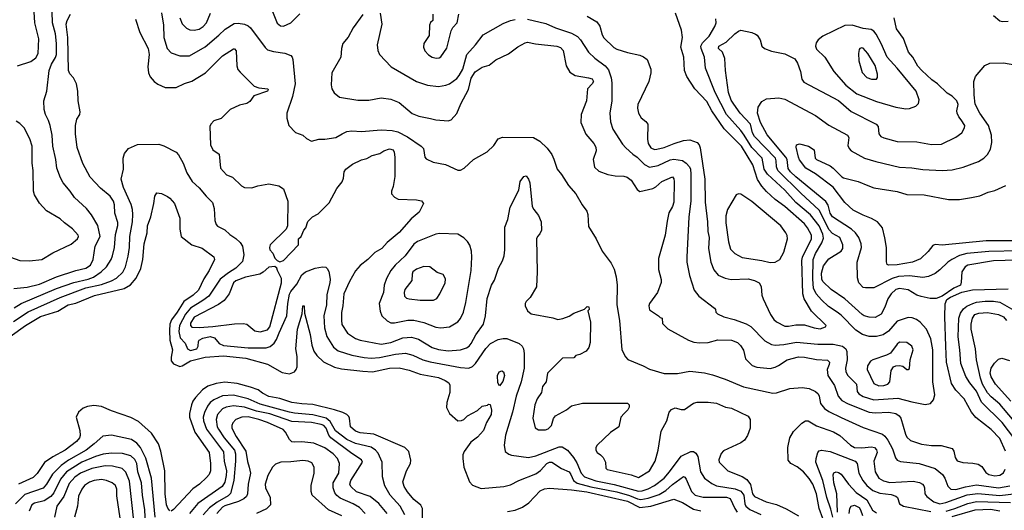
# Model space of a CAD drawing. Extents: x 997026 to 1115308, y 536381 to 619039.
# Tile 453 of 484: x 1078924 to 1086993, y 570521 to 574541. Entities that reach past the tile are written whole.
import ezdxf

# ---------------------------------------------------------------- set-up
doc = ezdxf.new("R2010")
doc.units = 0

msp = doc.modelspace()

# ---------------------------------------------------------------- linework, layer by layer
at = {"layer": '0CON20XD'}
for points in [[(1078905, 574163.8), (1079015, 574197.5), (1079055, 574228), (1079074.4, 574265), (1079081.1, 574385), (1079047.5, 574515), (1079041.9, 574605), (1078950, 574755), (1078895.6, 574875)], [(1078875, 572337.1), (1078985, 572348.1), (1079085.9, 572374.1), (1079225, 572434.2), (1079383, 572487), (1079466.1, 572503.9), (1079505, 572530.8), (1079527.2, 572575), (1079541.4, 572685), (1079584.1, 572765), (1079564, 572854), (1079512.9, 572942.9), (1079471.9, 572995), (1079372.6, 573082.6), (1079337, 573137), (1079279.4, 573205), (1079257.8, 573245), (1079229.1, 573325), (1079220, 573395), (1079194.6, 573505), (1079191.2, 573595), (1079173.3, 573675), (1079160.6, 573715), (1079135, 573763.3), (1079124.4, 573805), (1079121.9, 573875), (1079147.3, 573955), (1079166.2, 574125), (1079184.7, 574175), (1079218.3, 574231.7), (1079224.2, 574255), (1079226.7, 574345), (1079216.7, 574425), (1079194.1, 574515), (1079189.3, 574605)], [(1080085.7, 574595.7), (1080102.9, 574495), (1080104.3, 574395), (1080131.5, 574305), (1080165, 574270.5), (1080235, 574243.5), (1080315, 574243.6), (1080445, 574319.6), (1080554.6, 574415), (1080608, 574462), (1080681.1, 574508.9), (1080715, 574512.1), (1080765, 574502.9), (1080795, 574490.9), (1080815, 574474.4), (1080935, 574311.9), (1080955, 574293.6), (1081005, 574279.2), (1081097.4, 574267.4), (1081145, 574247.5), (1081157.5, 574235), (1081162.9, 574215), (1081180.5, 574015), (1081158.6, 573911.4), (1081112.9, 573775), (1081114.2, 573735), (1081130, 573675), (1081185, 573616.7), (1081245, 573593.3), (1081275, 573566.7), (1081315, 573546.2), (1081375, 573562), (1081425, 573562.5), (1081515, 573575.6), (1081566, 573605), (1081604.6, 573625.4), (1081645, 573630.5), (1081725, 573625.5), (1081885, 573638), (1081975, 573632.4), (1082021.5, 573621.5), (1082101.5, 573581.5), (1082214.3, 573505), (1082231.9, 573485), (1082244.2, 573415), (1082255, 573400), (1082313, 573373), (1082413.3, 573355), (1082515, 573308), (1082535, 573308.8), (1082565.7, 573324.3), (1082643.3, 573395), (1082755, 573458), (1082810.3, 573509.7), (1082846.1, 573563.9), (1082880.5, 573579.5), (1083135.9, 573575.9), (1083186.8, 573546.8), (1083246.9, 573486.9), (1083284.3, 573435), (1083300.7, 573399.3), (1083329.2, 573315), (1083363.6, 573273.6), (1083422.1, 573182.1), (1083481.4, 573115), (1083532.5, 573025), (1083571.2, 572971.2), (1083580, 572945), (1083584, 572845), (1083648, 572745), (1083698, 572645), (1083770, 572545), (1083795.5, 572495.5), (1083812.9, 572435), (1083819.5, 572365), (1083816.2, 572205), (1083839.1, 572075), (1083858.1, 571835), (1083889.1, 571779.1), (1083907.6, 571757.6), (1084034.4, 571704.4), (1084085, 571678.6), (1084205, 571642.2), (1084315, 571642.2), (1084415, 571660.5), (1084535, 571647.3), (1084601.2, 571631.2), (1084705, 571594.5), (1084855, 571532.3), (1085095, 571480), (1085125, 571483.3), (1085235, 571518.8), (1085335, 571526.7), (1085395, 571520), (1085446.9, 571495), (1085467.8, 571475), (1085476.7, 571455), (1085486.5, 571395), (1085518.5, 571355), (1085555, 571329.6), (1085655, 571280.3), (1085835, 571200.8), (1085995.6, 571145), (1086015, 571129.5), (1086039.3, 571095), (1086075.3, 571025), (1086101.3, 570951.3), (1086115, 570932.9), (1086142.1, 570922.1), (1086295, 570903.4), (1086425, 570864.6), (1086485.6, 570815.6), (1086504.7, 570785), (1086529.8, 570719.8), (1086555, 570694.8), (1086595, 570690.9), (1086675, 570713.3), (1086765, 570729.2), (1086945, 570705.2), (1087038.1, 570721.9)], [(1080237.5, 574555), (1080255, 574508), (1080291.7, 574471.7), (1080317.6, 574457.6), (1080354.3, 574454.3), (1080395, 574462.2), (1080428.6, 574485), (1080455, 574516), (1080488.1, 574595)], [(1080991.3, 574621.3), (1081035, 574511.2), (1081060.9, 574490.9), (1081085, 574487.5), (1081146.7, 574515), (1081220.9, 574589.1)], [(1081879.2, 574595), (1081891.9, 574505), (1081853.1, 574335), (1081858.8, 574288.8), (1081872, 574255), (1081968, 574155), (1082174.7, 574034.7), (1082265, 574003.5), (1082355, 573994.5), (1082415, 574003.5), (1082445, 574016.5), (1082505, 574059.5), (1082526.7, 574083.3), (1082554.3, 574135), (1082587.9, 574255), (1082660.5, 574335), (1082722.1, 574417.9), (1082885, 574509.4), (1082945.4, 574534.6), (1082985, 574543.6)], [(1083575, 574568.6), (1083653.4, 574523.4), (1083677.6, 574487.6), (1083698, 574418), (1083712.2, 574392.2), (1083792.2, 574312.2), (1083818, 574298), (1083905, 574271.9), (1084005, 574250.8), (1084037, 574237), (1084066.7, 574215), (1084096.2, 574135), (1084096.2, 574105), (1084078.8, 574035), (1083990.8, 573845), (1083987.5, 573815), (1083994.2, 573775), (1084017, 573737), (1084055, 573706), (1084070.8, 573685), (1084068.3, 573561.7), (1084075.5, 573525), (1084095, 573490), (1084125, 573477.8), (1084145, 573480.5), (1084205, 573494.5), (1084287.7, 573527.7), (1084365, 573551.5), (1084415, 573555.6), (1084474.6, 573534.6), (1084491.1, 573515), (1084500.9, 573490.9), (1084539.7, 573235), (1084540.7, 573045), (1084560, 572885), (1084563.5, 572805), (1084573.1, 572755), (1084570, 572665), (1084586.9, 572555), (1084612.3, 572492.3), (1084648.6, 572448.6), (1084705, 572423.5), (1084755, 572412.5), (1084895, 572417.8), (1084944.4, 572404.4), (1084983.3, 572385), (1085000, 572355), (1085006.2, 572285), (1085016.2, 572255), (1085077.5, 572125), (1085104.3, 572085), (1085125, 572065.8), (1085195, 572028.5), (1085225, 572028.5), (1085285, 572041.1), (1085355, 572041.4), (1085435, 572015.8), (1085485, 572007.5), (1085527.5, 572025), (1085532.5, 572035), (1085412.3, 572152.3), (1085352.8, 572252.8), (1085340.6, 572295), (1085333, 572567), (1085340, 572595), (1085411.8, 572745), (1085412.3, 572775), (1085380.4, 572835), (1085355, 572866.9), (1085195, 573010.8), (1085115, 573067.9), (1085044.3, 573134.3), (1085006.2, 573176.2), (1084970.2, 573230.2), (1084931.4, 573351.4), (1084839.2, 573505), (1084697.5, 573647.5), (1084597.2, 573795), (1084555, 573870.5), (1084456.9, 573975), (1084390.6, 574075), (1084373.1, 574125), (1084367.5, 574235), (1084342.5, 574315), (1084355.6, 574395), (1084346.5, 574455), (1084298.2, 574595)], [(1078879.3, 572180.7), (1078935, 572214.1), (1079225, 572338.9), (1079368.8, 572388.8), (1079485, 572415.7), (1079528.5, 572431.5), (1079592.7, 572475), (1079634, 572516), (1079673.3, 572575), (1079685.4, 572605), (1079702.1, 572675), (1079708.1, 572781.9), (1079729.5, 572855), (1079727.8, 572877.8), (1079702.5, 572955), (1079700.8, 573025), (1079691.5, 573055), (1079664.4, 573095), (1079585, 573160), (1079501.1, 573251.1), (1079441.4, 573361.4), (1079394.5, 573494.5), (1079380, 573605), (1079380.5, 573675), (1079393.1, 573725), (1079416, 573765), (1079419.2, 573785), (1079402.5, 573875), (1079400, 573955), (1079388.8, 574015), (1079365.7, 574065.7), (1079335, 574096.7), (1079322.9, 574125), (1079317.5, 574395), (1079303.5, 574505), (1079311.8, 574535), (1079339.2, 574585)], [(1079871.9, 574545), (1079908.6, 574435), (1079975.7, 574305), (1079985.8, 574254.2), (1079972.9, 574155), (1079978.6, 574105), (1079992.8, 574072.8), (1080025, 574033.8), (1080055, 574012), (1080116.2, 573983.8), (1080205, 573984), (1080275, 574017.5), (1080335, 574035.7), (1080445.6, 574104.4), (1080585, 574244), (1080675, 574303.3), (1080685, 574302.5), (1080696.7, 574285), (1080702.3, 574162.3), (1080712.5, 574132.5), (1080730.5, 574110.5), (1080845.9, 573995.9), (1080885, 573981.2), (1080956.7, 573975), (1080960, 573965), (1080955, 573953.8), (1080843.9, 573916.1), (1080809.7, 573870.3), (1080785, 573854), (1080725, 573840), (1080647.5, 573805), (1080575, 573732.5), (1080515, 573712.5), (1080490, 573685), (1080483.3, 573665), (1080488.8, 573515), (1080506.7, 573475), (1080558.3, 573438.3), (1080568.8, 573325), (1080619.5, 573269.5), (1080669.2, 573249.2), (1080740.5, 573180.5), (1080765, 573166.7), (1080825, 573163.8), (1080875, 573180), (1080965, 573195.7), (1081048.8, 573178.8), (1081086.7, 573155), (1081120, 573055), (1081119.3, 572850.7), (1081107.5, 572825), (1080977.5, 572695), (1080970, 572675), (1080972.5, 572655), (1080998.8, 572628.8), (1081015, 572587.5), (1081035, 572567.5), (1081055, 572557.5), (1081085, 572567.5), (1081210, 572695), (1081210, 572745), (1081230, 572765), (1081252.5, 572815), (1081270, 572835), (1081285, 572887.5), (1081323.9, 572926.1), (1081369.7, 572950.3), (1081459.1, 573040.9), (1081523, 573157), (1081567.7, 573212.3), (1081577.7, 573242.3), (1081583.8, 573295), (1081596.7, 573315), (1081652.3, 573357.7), (1081725, 573393.3), (1081767.7, 573402.3), (1081813.2, 573426.8), (1081875.8, 573444.2), (1081907.5, 573465), (1081955, 573484), (1081983.3, 573475), (1081993.8, 573455), (1081997.5, 573415), (1081997.3, 573257.3), (1081984.2, 573175), (1081970, 573135), (1081970.8, 573115), (1081995, 573086), (1082025, 573070.8), (1082175.8, 573065.8), (1082215.9, 573055.9), (1082233.3, 573035), (1082198, 572965), (1082132.1, 572907.9), (1082035, 572797.5), (1081936, 572715), (1081892.8, 572667.2), (1081835, 572634), (1081776, 572575), (1081713.9, 572526.1), (1081675, 572482), (1081625.7, 572395), (1081579.4, 572295), (1081572.9, 572195), (1081562.3, 572142.3), (1081561.7, 572078.3), (1081564.5, 572044.5), (1081611.1, 571971.1), (1081675, 571928.6), (1081715, 571914.5), (1081885, 571881.8), (1081965, 571895.4), (1082065, 571935.3), (1082135, 571938.9), (1082192.3, 571922.3), (1082305, 571855.5), (1082355, 571837.7), (1082435, 571828.9), (1082535, 571836.4), (1082585, 571851.1), (1082606.9, 571865), (1082625, 571887.1), (1082662.4, 571957.6), (1082725.5, 572045), (1082742.1, 572115), (1082753.6, 572256.4), (1082791.4, 572365), (1082815, 572406.7), (1082848.1, 572505), (1082880, 572565), (1082893, 572607), (1082900, 572655), (1082900.5, 572839.5), (1082923.3, 572905), (1082944, 573005), (1083013.8, 573145), (1083024.1, 573215.9), (1083055, 573256.7), (1083075, 573262.5), (1083094, 573235), (1083104.3, 573205), (1083125, 573010), (1083136.7, 572985), (1083175, 572937.5), (1083196.7, 572885), (1083200, 572815), (1083187.5, 572785), (1083167.5, 572765), (1083160, 572745), (1083163.8, 572475), (1083159.3, 572350.7), (1083106.7, 572265), (1083075, 572232.5), (1083066.7, 572215), (1083066.2, 572195), (1083086.7, 572155), (1083115, 572130), (1083293.3, 572096.7), (1083335, 572083.8), (1083375, 572091.2), (1083427.7, 572112.3), (1083464.1, 572135.9), (1083551.7, 572168.3), (1083575, 572190), (1083588.3, 572188.3), (1083590, 572165), (1083580, 572155), (1083602.3, 572062.3), (1083600, 571895), (1083588, 571855), (1083565, 571823.8), (1083515, 571796.7), (1083481.7, 571788.3), (1083465, 571770), (1083371.7, 571768.3), (1083250, 571645), (1083237.5, 571575), (1083207.5, 571535), (1083200, 571485), (1083164, 571435), (1083146, 571385), (1083130, 571275), (1083147.7, 571197.7), (1083175, 571181.2), (1083231.7, 571181.7), (1083255, 571188.8), (1083281.2, 571215), (1083297.5, 571272.5), (1083314.4, 571295.6), (1083405, 571344), (1083445, 571378), (1083535, 571400), (1083905, 571397.5), (1083917.5, 571385), (1083917.5, 571365), (1083906.7, 571345), (1083876.7, 571315), (1083850, 571285), (1083834.1, 571205.9), (1083765, 571158.8), (1083656.7, 571055), (1083646.7, 571035), (1083646.2, 571015), (1083656.7, 570995), (1083685, 570976.2), (1083704.2, 570954.2), (1083723.3, 570915), (1083727.5, 570865), (1083737.5, 570855), (1083935, 570811.4), (1083995, 570790.8), (1084085, 570844), (1084130.8, 570925), (1084156.2, 571015), (1084181.2, 571168.8), (1084228, 571255), (1084246.7, 571325), (1084265, 571346.7), (1084295, 571360), (1084345, 571346.2), (1084372.3, 571347.7), (1084445, 571400), (1084475, 571406.2), (1084565, 571406.2), (1084635, 571397.5), (1084707.3, 571367.3), (1084756.6, 571356.6), (1084895, 571291.2), (1084911.2, 571265), (1084910, 571195), (1084888, 571135), (1084864.2, 571095.8), (1084835, 571073.8), (1084692.5, 571007.5), (1084672.5, 570987.5), (1084653.8, 570935), (1084656.7, 570915), (1084726.7, 570845), (1084845, 570798.1), (1084882.5, 570772.5), (1084911.9, 570731.9), (1084929.1, 570655), (1084945, 570633.5), (1085041.7, 570591.7), (1085125, 570569.1), (1085205, 570533.8), (1085305.3, 570475.3)], [(1081735.4, 574584.6), (1081656.8, 574473.2), (1081615, 574396.7), (1081572, 574345), (1081560, 574305), (1081556, 574235), (1081481.2, 574105), (1081476.4, 574006.4), (1081481.2, 573975), (1081500.5, 573940.5), (1081546.1, 573906.1), (1081695, 573881.4), (1081785, 573882.5), (1081885, 573900), (1081965, 573890.8), (1082035, 573861.2), (1082140.9, 573770.9), (1082195, 573750), (1082290.6, 573730.6), (1082335, 573720), (1082435, 573711.4), (1082459.1, 573720.9), (1082506.8, 573773.2), (1082538.7, 573851.3), (1082600.7, 573969.3), (1082625, 574061.2), (1082655.5, 574114.5), (1082715, 574152.5), (1082771.2, 574168.8), (1082825, 574212), (1082930.3, 574259.7), (1083005, 574318), (1083065, 574352), (1083085, 574355.8), (1083151.8, 574341.8), (1083325, 574323.1), (1083355, 574314), (1083378.8, 574288.8), (1083403.2, 574163.2), (1083431.3, 574111.3), (1083475, 574084), (1083585, 574065.7), (1083616.4, 574056.4), (1083625.7, 574035), (1083615.8, 574015), (1083578, 573975), (1083570, 573875), (1083524.2, 573765), (1083522.7, 573697.3), (1083562.6, 573602.6), (1083628.6, 573525), (1083645.6, 573495), (1083647.1, 573465), (1083624.2, 573395), (1083635, 573333.3), (1083669.7, 573299.7), (1083745, 573271.9), (1083805, 573261.1), (1083875, 573258.9), (1083901.1, 573251.1), (1083935.6, 573225), (1083985, 573150), (1084005, 573133.3), (1084113, 573157), (1084138.1, 573171.9), (1084185, 573215.6), (1084275, 573253.3), (1084285, 573237.5), (1084288.1, 573215), (1084284.2, 573045), (1084275, 573010), (1084242.7, 572957.3), (1084229.5, 572889.5), (1084213.3, 572775), (1084160, 572585), (1084160, 572495), (1084182.1, 572412.1), (1084182.1, 572387.9), (1084152, 572305), (1084086.2, 572215), (1084080, 572195), (1084083.9, 572163.9), (1084160, 572115), (1084171.7, 572101.7), (1084190, 572095), (1084191.7, 572051.7), (1084235, 572006.7), (1084405, 571915.8), (1084448.8, 571898.8), (1084495, 571893.1), (1084565, 571895.7), (1084645, 571917.8), (1084757.5, 571915), (1084806.7, 571895), (1084830.3, 571870.3), (1084855, 571833.3), (1084871.7, 571761.7), (1084926.6, 571706.6), (1084965, 571694.4), (1085075, 571682.2), (1085115, 571693.1), (1085142.1, 571707.9), (1085214, 571755), (1085305, 571778.2), (1085355, 571776.2), (1085455, 571756.5), (1085545, 571750), (1085559.2, 571735), (1085557.5, 571715), (1085541.4, 571675), (1085546.5, 571625), (1085602.5, 571542.5), (1085631.6, 571455), (1085660.3, 571420.3), (1085712.2, 571392.2), (1085885, 571326), (1085935, 571319.4), (1086045.3, 571325.3), (1086105, 571313.1), (1086130.8, 571295), (1086145.7, 571275), (1086181.9, 571145), (1086195, 571120), (1086225, 571092.9), (1086315, 571062.2), (1086395, 571052.5), (1086475, 571052.9), (1086565, 571027.5), (1086580.6, 571005), (1086589.2, 570955), (1086605.6, 570925.6), (1086652.2, 570912.2), (1086735, 570908.4), (1086779.3, 570899.3), (1086809, 570879), (1086841, 570831), (1086865, 570813.3), (1086915, 570804), (1086955, 570809.2), (1086985, 570828.1), (1087000.9, 570859.1)], [(1082310, 574585), (1082310, 574535), (1082291.7, 574518.3), (1082283, 574497), (1082279.3, 574410.7), (1082236.2, 574345), (1082232.5, 574315), (1082245, 574286.7), (1082275, 574253.8), (1082305, 574234.2), (1082335.9, 574225.9), (1082362.3, 574227.7), (1082374.2, 574235.8), (1082425, 574307.5), (1082461.2, 574448.8), (1082473.9, 574476.1), (1082510, 574515), (1082522.5, 574585)], [(1083085, 574543.8), (1083235, 574510.5), (1083316, 574475), (1083445, 574430.7), (1083495, 574402.9), (1083520.4, 574375), (1083585.3, 574275.3), (1083638.5, 574225), (1083723, 574163), (1083748.7, 574128.7), (1083771.5, 574065), (1083776.2, 574023.8), (1083775.4, 573875), (1083760, 573775), (1083764.6, 573704.6), (1083785.7, 573645), (1083865, 573522), (1083890.2, 573490.2), (1083949.5, 573439.5), (1083985, 573413.3), (1084045, 573354.5), (1084085, 573331.5), (1084155, 573345.3), (1084255, 573391.2), (1084285, 573398.8), (1084356.1, 573386.1), (1084385.9, 573365.9), (1084412.8, 573335), (1084421.4, 573315), (1084425.3, 573275), (1084422.9, 573052.9), (1084408, 572925), (1084390.5, 572595), (1084391.5, 572555), (1084411.9, 572445), (1084451.9, 572325), (1084489.2, 572275), (1084618.3, 572178.3), (1084627, 572167), (1084630, 572145), (1084641.7, 572131.7), (1084695, 572106.9), (1084780, 572085), (1084878.5, 572048.5), (1084915, 572027.1), (1085029.9, 571909.9), (1085085, 571880), (1085115, 571874.6), (1085185, 571880), (1085290.8, 571899.1), (1085465, 571881), (1085591.1, 571881.1), (1085666.9, 571866.9), (1085694.4, 571845), (1085701.8, 571821.8), (1085704.2, 571755), (1085690.9, 571685), (1085693.1, 571655), (1085711.5, 571625), (1085781.4, 571555), (1085788.1, 571495), (1085801.9, 571475), (1085835, 571454.7), (1085925, 571426.3), (1086119, 571439)], [(1086119, 571439), (1086235, 571408.7), (1086345, 571388.6), (1086387.5, 571395), (1086412, 571425), (1086424.2, 571465.8), (1086406.9, 571575), (1086408.4, 571835), (1086390, 571925), (1086354.5, 572005), (1086302.2, 572062.2), (1086273.8, 572083.8), (1086238.6, 572098.6), (1086205, 572101.8), (1086115, 572071.1), (1086045, 571987.5), (1086000.1, 571959.9), (1085945, 571944), (1085885, 571943.8), (1085831.3, 571961.3), (1085775.9, 571995.9), (1085655, 572118.8), (1085621.8, 572145), (1085551.3, 572191.3), (1085495, 572245.4), (1085451.1, 572295), (1085430.5, 572340.5), (1085422.8, 572415), (1085427.7, 572575), (1085444.6, 572625.4), (1085498.3, 572711.7), (1085510.2, 572749.8), (1085505, 572782.7), (1085475, 572851.8), (1085405, 572941.9), (1085283.8, 573043.8), (1085195, 573144.7), (1085051.4, 573275), (1085026.2, 573315), (1085009.7, 573405), (1084924.4, 573494.4), (1084861.1, 573595), (1084835, 573632.9), (1084714.9, 573764.9), (1084622.2, 573945), (1084543.7, 574143.6), (1084535.4, 574235), (1084508.7, 574305), (1084506.7, 574325), (1084520.1, 574349.9), (1084574.3, 574405.7), (1084619.5, 574485), (1084631.9, 574515), (1084629.1, 574549.1)], [(1087095, 572571), (1086905, 572565.8), (1086695, 572529.6), (1086671.5, 572515), (1086644.5, 572475), (1086640.7, 572389.3), (1086633, 572367), (1086577.9, 572342.1), (1086485, 572276.7), (1086435, 572257.5), (1086385, 572255.6), (1086311.7, 572271.7), (1086275, 572284.5), (1086205, 572326.5), (1086135, 572339.6), (1086105, 572329.6), (1086065, 572294.4), (1086037.5, 572255), (1086014.4, 572185), (1085982.6, 572127.4), (1085935, 572100.9), (1085885, 572102.9), (1085845, 572113.8), (1085828.1, 572125), (1085685, 572254.5), (1085575, 572329.5), (1085505, 572394.4), (1085496.7, 572415), (1085495.6, 572465), (1085510, 572525), (1085555, 572580.6), (1085655.6, 572645), (1085669.5, 572665), (1085670.9, 572695), (1085645.6, 572755), (1085585, 572788.9), (1085557.8, 572817.8), (1085475, 572980.3), (1085325, 573119.5), (1085137.4, 573305), (1085125.3, 573334.7), (1085124.2, 573385), (1085117.6, 573405), (1084944.7, 573585), (1084929.5, 573615), (1084911.8, 573685), (1084827.7, 573775), (1084775, 573848.1), (1084755, 573880.8), (1084733.3, 573945), (1084707.1, 574125), (1084703, 574223), (1084683.8, 574275), (1084651.4, 574305), (1084652.5, 574325), (1084714.5, 574355.5), (1084785, 574426), (1084815, 574448), (1084835, 574454), (1084922.5, 574435), (1084955, 574422), (1084966.2, 574415), (1084991.2, 574375), (1085006.7, 574325), (1085027.5, 574305), (1085085, 574282.5), (1085195, 574260.8), (1085275, 574219.2), (1085298.6, 574185), (1085321.9, 574115), (1085333.6, 574053.6), (1085349.8, 574029.8), (1085635, 573879.5), (1085738.1, 573788.1), (1085944, 573685), (1085958, 573665), (1085964, 573605), (1085981.2, 573585), (1086005, 573572.9), (1086115, 573542.5), (1086275, 573539.5), (1086395, 573519.4), (1086479.1, 573520.9), (1086595, 573577.5), (1086645.6, 573614.4), (1086668, 573655), (1086670, 573675), (1086638.9, 573718.9), (1086619.4, 573745), (1086606.9, 573775), (1086604.2, 573795), (1086616, 573845), (1086603.8, 573875), (1086565, 573914), (1086525, 573938), (1086444.5, 574014.5), (1086397.6, 574047.6), (1086317.5, 574125), (1086285, 574161.2), (1086244.5, 574234.5), (1086207.5, 574275), (1086165.6, 574385.6), (1086108.9, 574465), (1086090.5, 574555)], [(1086903.8, 574575), (1086955, 574531.2), (1086975, 574526.2), (1087025, 574530)], [(1086185, 573811.2), (1086215, 573812.7), (1086267, 573833), (1086290, 573855), (1086294.4, 573885), (1086270.4, 573955), (1086115, 574143.6), (1086032.7, 574232.7), (1085984.8, 574344.8), (1085942.2, 574422.2), (1085925, 574446.9), (1085901.1, 574461.1), (1085835, 574469.8), (1085745, 574496.4), (1085685, 574493.3), (1085505.4, 574404.6), (1085467.5, 574375), (1085450.2, 574349.8), (1085444.4, 574325), (1085455, 574300), (1085522.9, 574235), (1085595.6, 574115), (1085695, 574005.5), (1085784.2, 573934.2), (1085945, 573870), (1086105, 573823.5), (1086185, 573811.2)], [(1085945, 574053.8), (1085953, 574067), (1085954, 574095), (1085934.4, 574165), (1085874.5, 574264.5), (1085835, 574306.2), (1085825, 574310), (1085810, 574305), (1085803, 574297), (1085798.8, 574265), (1085800.6, 574205), (1085828, 574108), (1085865, 574068), (1085905, 574054.2), (1085945, 574053.8)], [(1087115, 572646.6), (1086867.3, 572642.7), (1086685, 572625.6), (1086625, 572609.8), (1086563.2, 572576.8), (1086531.1, 572555), (1086465, 572490), (1086425, 572460), (1086373, 572437), (1086325, 572427.8), (1086215, 572442), (1086125, 572436.2), (1086075, 572419), (1085925, 572344.6), (1085855, 572342.5), (1085835, 572347.8), (1085801.5, 572385), (1085789.1, 572425), (1085787.5, 572555), (1085823.9, 572675), (1085820.4, 572705), (1085801.5, 572755), (1085773.6, 572793.6), (1085740, 572825), (1085585, 572926.4), (1085565, 572954.4), (1085549.9, 573019.9), (1085531.4, 573051.4), (1085285, 573254.3), (1085241.9, 573295), (1085222.7, 573322.7), (1085212.4, 573395), (1085203.1, 573415), (1085048.6, 573598.6), (1084995, 573698.1), (1084970.7, 573775), (1084974.6, 573825), (1085005, 573869.2), (1085045, 573891.9), (1085145, 573900.5), (1085195, 573890.5), (1085446, 573755), (1085555, 573676.5), (1085708.8, 573595), (1085718.8, 573575), (1085711.3, 573511.3), (1085721.4, 573485), (1085739.2, 573465), (1085846.7, 573406.7), (1085940.2, 573380.2), (1086135, 573333.3), (1086235, 573327.9), (1086325, 573312.9), (1086485, 573305.4), (1086565, 573311.5), (1086656.2, 573333.8), (1086782, 573378), (1086824.5, 573405.5), (1086855, 573436.2), (1086879.3, 573480.7), (1086889.5, 573535), (1086887.1, 573595), (1086863.8, 573675), (1086791.8, 573775), (1086755, 573848), (1086744.7, 573925), (1086741.8, 574035), (1086757.8, 574075), (1086832.5, 574165), (1086875, 574184.3)], [(1086875, 574184.3), (1086986.8, 574186.8), (1087095, 574168.6)], [(1079005, 572563.8), (1079105, 572575.7), (1079195, 572630.9), (1079345, 572702.5), (1079397.5, 572745), (1079405.8, 572764.2), (1079402.5, 572775), (1079356.4, 572826.4), (1079290, 572875), (1079255, 572908.6), (1079144.5, 572974.5), (1079085, 573036.2), (1079044.4, 573104.4), (1079037.5, 573135), (1079035.6, 573305), (1079027.1, 573365), (1079026.7, 573505), (1079006.7, 573565), (1078961.2, 573655), (1078925, 573691.2), (1078895, 573708.8)], [(1078872.2, 572067.8), (1078992.2, 572147.8), (1079256.3, 572263.7), (1079466.6, 572343.4), (1079595, 572370.7), (1079675, 572400), (1079715.9, 572424.1), (1079768.3, 572471.7), (1079791.4, 572515), (1079813.5, 572603.5), (1079824.2, 572675), (1079826.6, 572763.4), (1079849.5, 572885), (1079852.2, 572945), (1079849.3, 572985), (1079837.4, 573027.4), (1079774.7, 573164.7), (1079755.4, 573235), (1079775.6, 573315.6), (1079773, 573407), (1079782, 573445), (1079815, 573486.2), (1079890.5, 573519.5), (1080065, 573520), (1080105, 573508), (1080206.7, 573455), (1080224.4, 573434.4), (1080262.9, 573365), (1080292.9, 573285), (1080336.2, 573216.2), (1080395, 573164.4), (1080451.1, 573095), (1080505, 573044), (1080518.9, 572995), (1080523.1, 572895), (1080533.4, 572863.4), (1080545, 572850), (1080605, 572818), (1080645, 572780), (1080695, 572747.8), (1080730.9, 572715), (1080750.4, 572685), (1080761.1, 572615), (1080749.4, 572560.6), (1080695.4, 572505), (1080635, 572467.5)], [(1087108.6, 572728.6), (1086845, 572729.8), (1086485, 572694.4), (1086425, 572698.8), (1086408.3, 572691.7), (1086369.8, 572640.2), (1086305, 572582.5), (1086240, 572555), (1086115, 572531.8), (1086045, 572530), (1086033.8, 572535), (1086027.7, 572557.7), (1086027.1, 572675), (1086013.1, 572753.1), (1085995.5, 572835.5), (1085955, 572884), (1085905, 572912.5), (1085835, 572938.6), (1085755, 572980), (1085685, 573042.9), (1085589.3, 573169.3), (1085445, 573277.1), (1085366, 573325), (1085315, 573393.8), (1085306, 573415), (1085286.7, 573495), (1085290, 573515), (1085315, 573522.5), (1085387.5, 573505), (1085433.6, 573473.6), (1085443.3, 573405), (1085452.5, 573395), (1085565, 573342.9), (1085590, 573325), (1085661.9, 573251.9), (1085675, 573244), (1085795.5, 573215.5), (1085875, 573182), (1085925, 573162.5), (1086114.4, 573134.4), (1086195, 573108.6), (1086335.6, 573105.6), (1086535, 573066.9), (1086625, 573066.9), (1086725, 573084.3), (1086791.2, 573098.8), (1086861.7, 573128.3), (1086915, 573140), (1087005, 573182)], [(1078845, 571944.6), (1078972.2, 572035), (1079095, 572108.2), (1079237.4, 572152.6), (1079320, 572205), (1079385, 572219.4), (1079538, 572282), (1079781.2, 572338.8), (1079830.8, 572369.2), (1079877.7, 572422.3), (1079916.9, 572503.1), (1079932.7, 572575), (1079944.6, 572705), (1079968, 572795), (1079972.3, 572852.3), (1079997.5, 572925), (1080024.3, 573035), (1080032, 573095), (1080048.3, 573121.7), (1080085, 573116.7), (1080135, 573092), (1080155, 573078.8), (1080193.8, 573035), (1080236.2, 572915), (1080236.7, 572825), (1080246.7, 572765), (1080335, 572696.2), (1080419.7, 572669.7), (1080515, 572596.7), (1080521.2, 572575), (1080476.9, 572485), (1080432.9, 572417.1), (1080389.1, 572325), (1080346.4, 572285), (1080268.5, 572231.5), (1080215, 572145.6), (1080167.2, 572082.8), (1080155.2, 572044.8), (1080152.4, 571995), (1080154.7, 571915), (1080176.8, 571835), (1080164.4, 571775), (1080165.6, 571745), (1080185, 571720.6), (1080235, 571700.4), (1080255, 571704.5), (1080324, 571745), (1080444.1, 571775.9), (1080595, 571786.6), (1080777.3, 571767.3), (1080955, 571718.1), (1081075, 571648.8), (1081135, 571640), (1081175, 571656.2), (1081190, 571675), (1081197.7, 571697.7), (1081197.7, 571782.3), (1081187.1, 571845), (1081201.5, 572005), (1081238.3, 572131.7), (1081243.8, 572195), (1081255, 572197.5), (1081258.8, 572135), (1081305, 571962.5), (1081318.6, 571875), (1081334.6, 571824.6), (1081358.3, 571788.3), (1081415, 571736.9), (1081502.6, 571692.6), (1081560.2, 571680.2), (1081735, 571660.8), (1081815, 571655.4), (1081955, 571684.6), (1082035, 571687.1), (1082115, 571670), (1082205, 571637.3), (1082355, 571608.2), (1082410, 571585), (1082440, 571565), (1082448.9, 571545), (1082448.9, 571485), (1082424, 571405), (1082422.7, 571362.7), (1082446.7, 571315), (1082515, 571253.3), (1082545, 571256.2), (1082565, 571266.2), (1082594.4, 571295.6), (1082675, 571338), (1082715, 571373.8), (1082757.5, 571382.5), (1082765, 571390), (1082778.3, 571388.3), (1082790.7, 571340.7), (1082788, 571305), (1082750, 571240), (1082725.6, 571175), (1082675, 571121.2), (1082620.9, 571079.1), (1082566.4, 571003.6), (1082556.7, 570975), (1082556.4, 570946.4), (1082564, 570875), (1082610, 570755), (1082635.9, 570725.9), (1082705, 570699.4), (1082892.8, 570717.2), (1082945, 570728.6), (1083013.8, 570765), (1083155, 570819.6), (1083192.5, 570847.5), (1083245, 570903.9), (1083265, 570915.3), (1083285, 570916.6), (1083365, 570862.9), (1083426.9, 570835), (1083441.2, 570815), (1083461.2, 570765), (1083493.1, 570743.1), (1083605, 570712.9), (1083817.4, 570672.6), (1083922.6, 570642.6), (1083986, 570616), (1084015, 570610), (1084075, 570619.5), (1084165, 570651.5), (1084217.8, 570682.2), (1084275, 570732.7), (1084365, 570797.5), (1084375, 570793.8), (1084385, 570776.2), (1084428.2, 570675), (1084459.2, 570645), (1084525, 570629.7), (1084715, 570627.8), (1084745, 570618.5), (1084784.9, 570534.9), (1084805, 570505.9)], [(1085075, 572551.1), (1085115, 572552.9), (1085154.4, 572575), (1085186.4, 572635), (1085215.5, 572745), (1085213.6, 572773.6), (1085203.7, 572793.7), (1085160.9, 572850.9), (1084925, 573052.2), (1084835, 573112), (1084815, 573113.8), (1084795, 573106.7), (1084724.7, 572985.3), (1084709.6, 572935), (1084710.3, 572875), (1084731.7, 572721.7), (1084749.8, 572659.8), (1084783.9, 572623.9), (1084845, 572592.1), (1085005, 572567.7), (1085075, 572551.1)], [(1082375, 572017.3), (1082445, 572023.5), (1082515, 572065.7), (1082535, 572092), (1082560.9, 572145), (1082580.8, 572225), (1082623.8, 572485), (1082629.5, 572595), (1082625.6, 572645), (1082613.7, 572693.7), (1082595, 572724.2), (1082565, 572754.3), (1082515, 572784.4), (1082365, 572787.8), (1082335, 572783.5), (1082185, 572722.5), (1082155, 572701.5), (1082083.8, 572606.2), (1081999.7, 572530.3), (1081964.5, 572485), (1081929.2, 572420.8), (1081911.5, 572365), (1081906.5, 572305), (1081871.1, 572215), (1081877.8, 572152.2), (1081890.6, 572115), (1081935, 572074.5), (1081965, 572057.9), (1081995, 572057.1), (1082105, 572077.8), (1082155, 572079.1), (1082235, 572060.7), (1082335, 572021.2), (1082375, 572017.3)], [(1078765, 572624.2), (1078925, 572568.8), (1079005, 572563.8)], [(1080635, 572467.5), (1080566.5, 572413.5), (1080473.5, 572275), (1080425, 572238.7), (1080322.5, 572177.5), (1080282.3, 572127.7), (1080234, 572035), (1080227.4, 571985), (1080240, 571935), (1080280.6, 571890.6), (1080300.4, 571845), (1080325, 571830.8), (1080374.3, 571845), (1080387.1, 571865), (1080388.6, 571905), (1080395.7, 571915), (1080425, 571930.4), (1080485, 571944.3), (1080519.6, 571935), (1080559, 571889), (1080595, 571872.5), (1080795, 571851.4), (1080945, 571853.4), (1080976.5, 571863.5), (1081009.1, 571890.9), (1081029, 571921), (1081050.3, 571975), (1081112.7, 572115), (1081120.2, 572215), (1081135, 572292.2), (1081145.8, 572315), (1081194.7, 572375), (1081235, 572449.5), (1081265.8, 572475.8), (1081344.3, 572504.3), (1081405, 572517.1), (1081433.9, 572513.9), (1081445, 572503.3), (1081456.5, 572476.5), (1081467.2, 572415), (1081465.3, 572385), (1081441, 572289), (1081437.5, 572205), (1081415.8, 572115), (1081421.2, 572015), (1081441.6, 571945), (1081495, 571858.9), (1081535, 571827.5), (1081645, 571793.1), (1081746.6, 571773.4), (1081805, 571767.5), (1081873.2, 571773.2), (1082005, 571800), (1082085, 571807.9), (1082145, 571792.2), (1082228.6, 571755), (1082286.6, 571736.6), (1082535, 571691.5), (1082605, 571684.4), (1082635, 571700), (1082660, 571725), (1082744.2, 571845.8), (1082783, 571887), (1082845, 571920.9), (1082885, 571930), (1082915, 571929.1), (1083016.8, 571886.8), (1083040.5, 571865), (1083052.9, 571842.9), (1083059.3, 571805), (1083056.9, 571685), (1083034.2, 571575), (1082993.4, 571455), (1082961.8, 571325), (1082903.9, 571136.1), (1082893.1, 571055), (1082903.5, 571003.5), (1082931.4, 570981.4), (1082953, 570973), (1083094.6, 570954.6), (1083155, 570966.7), (1083345, 571040.9), (1083370.6, 571040.6), (1083412.8, 571012.8), (1083462.4, 570952.4), (1083490.2, 570910.2), (1083523.9, 570825), (1083552.7, 570795), (1083645, 570763.8), (1083795, 570733.8), (1083995, 570678.2), (1084025, 570680.4), (1084075, 570696.5), (1084125.5, 570724.5), (1084205, 570784.7), (1084249.5, 570835), (1084345.6, 570964.4), (1084425, 571003.5), (1084445, 571003.3), (1084465, 570989.4), (1084481, 570961), (1084503.2, 570835), (1084534.8, 570784.8), (1084595, 570740.6), (1084635, 570720.2), (1084786.6, 570696.6), (1084835, 570678.9), (1084858.8, 570645), (1084865.8, 570575), (1084875.3, 570555), (1084908.1, 570528.1), (1084997.5, 570487.5)], [(1080895, 571984.5), (1080955, 571999.5), (1080972.7, 572025), (1081070, 572385), (1081069.7, 572419.7), (1081036.7, 572485), (1081032.5, 572505), (1081015, 572517.5), (1080965, 572513.8), (1080919.2, 572470.8), (1080892.9, 572457.1), (1080775, 572432.5), (1080695, 572400.4), (1080677.3, 572385), (1080639.5, 572295), (1080599.5, 572240.5), (1080553.6, 572206.4), (1080355, 572104.3), (1080324.1, 572055), (1080323.1, 572035), (1080335, 572020.9), (1080395, 572017.8), (1080505.9, 572025.9), (1080685, 572050), (1080755, 572052.5), (1080786.7, 572045), (1080851.5, 571991.5), (1080895, 571984.5)], [(1082315, 572242), (1082342.7, 572257.3), (1082368, 572295), (1082411.2, 572385), (1082413.6, 572413.6), (1082408.3, 572428.3), (1082393, 572453), (1082345, 572468.8), (1082285, 572516), (1082235, 572517.5), (1082175, 572497.1), (1082146.2, 572475), (1082140, 572455), (1082138.8, 572405), (1082081.1, 572328.9), (1082074.5, 572305), (1082077.5, 572275), (1082095, 572258), (1082115, 572254.3), (1082205, 572242.2), (1082315, 572242)], [(1087002.5, 571005), (1086955, 571108.1), (1086885, 571183.5), (1086760.4, 571280.4), (1086725, 571325.6), (1086663.5, 571435), (1086595.2, 571505.2), (1086559.9, 571559.9), (1086518.4, 571735), (1086514.1, 571865.9), (1086504.6, 572105.4), (1086507.5, 572212.5), (1086522, 572248), (1086551.4, 572268.6), (1086645, 572309.2), (1086731.5, 572328.5), (1087025, 572335.4)], [(1087079.2, 571105), (1086975, 571239.1), (1086807.3, 571407.3), (1086765, 571498.5), (1086710, 571565), (1086678.2, 571618.2), (1086635.3, 571725), (1086629.2, 571835), (1086613.4, 571943.4), (1086620.2, 572095), (1086633.6, 572135), (1086659.5, 572170.5), (1086687, 572193), (1086735, 572216.7), (1086765, 572226.5), (1086835, 572235.2), (1086905, 572235.6), (1086955, 572227.1), (1087071.6, 572161.6)], [(1086955, 571390.9), (1086885, 571450.3), (1086855, 571483.9), (1086815.2, 571555), (1086797.9, 571605), (1086763.8, 571755), (1086756.9, 571845), (1086720, 572005), (1086720.4, 572045), (1086731.3, 572095), (1086752.7, 572125), (1086785, 572137.3), (1086855, 572141.9), (1086946.2, 572125), (1086987.1, 572105), (1087011.5, 572075)], [(1085965, 571541.8), (1086005, 571543.1), (1086037.5, 571555), (1086054.3, 571575), (1086064.5, 571665.5), (1086084.6, 571695.4), (1086105, 571705.6), (1086135, 571708.6), (1086161.2, 571701.2), (1086195, 571673.8), (1086205.9, 571674.1), (1086215, 571682.5), (1086221.2, 571755), (1086247.1, 571835), (1086234, 571865), (1086195, 571896), (1086135, 571898), (1086115, 571882), (1086060.6, 571809.4), (1086027.6, 571792.4), (1085915.6, 571754.4), (1085897.3, 571742.7), (1085872, 571705), (1085869.2, 571675), (1085925, 571558.9), (1085965, 571541.8)], [(1087045, 571415.9), (1086920.3, 571555), (1086886, 571615), (1086877.2, 571645), (1086885.3, 571685), (1086912.1, 571727.9), (1086945, 571760.5), (1086973.6, 571766.4), (1087035, 571748.8)], [(1082855, 571540), (1082842.5, 571565), (1082840, 571625), (1082853.3, 571655), (1082875, 571663.3), (1082888.8, 571655), (1082895.8, 571625), (1082883.6, 571576.4), (1082855, 571540)], [(1082223.8, 570365), (1082224.3, 570535), (1082212.4, 570562.4), (1082155, 570610.6), (1082102.9, 570672.9), (1082074.5, 570715), (1082064.4, 570755), (1082095, 570843.3), (1082127.1, 570905), (1082128.8, 570931.2), (1082113, 571003), (1082081.2, 571035), (1081825, 571144.5), (1081715.3, 571155.3), (1081675, 571170.7), (1081634.5, 571205), (1081627.5, 571275), (1081620.2, 571290.2), (1081605.9, 571305.9), (1081572.8, 571322.8), (1081504.8, 571344.8), (1081325, 571387.5), (1081235, 571392.4), (1081155, 571404.7), (1081055, 571435.9), (1080965, 571454.8), (1080915, 571482.1), (1080878.1, 571508.1), (1080815, 571528.9), (1080705, 571560), (1080605, 571570.8), (1080535, 571558.8), (1080465, 571537.5), (1080423, 571507), (1080363.9, 571446.1), (1080342.5, 571415), (1080330.9, 571385), (1080314.4, 571315), (1080315.5, 571285), (1080360.2, 571160.2), (1080476.2, 570995), (1080487.5, 570905), (1080487.8, 570845), (1080475.6, 570815), (1080455, 570788.6), (1080398.6, 570735), (1080344.1, 570695.9), (1080183.2, 570526.8), (1080165, 570514)], [(1082080.9, 570485), (1082041.3, 570555), (1081959.6, 570645), (1081915, 570720.8), (1081897.1, 570795), (1081894.6, 570915), (1081860.3, 570990.3), (1081838.5, 571015), (1081805, 571038.6), (1081675, 571068.3), (1081605, 571100.7), (1081511.3, 571171.3), (1081469.6, 571249.6), (1081435, 571274.8), (1081325, 571304.5), (1081175, 571315.9), (1081134.7, 571325.2), (1080895, 571389.8), (1080795, 571433.2), (1080675, 571465.2), (1080585, 571459.2), (1080515, 571426.8), (1080486.2, 571403.8), (1080464.2, 571375), (1080437.5, 571322.5), (1080428.3, 571285), (1080431.2, 571255), (1080455.8, 571185), (1080595, 570999.4), (1080600.5, 570925), (1080617.7, 570845), (1080616.6, 570805), (1080605, 570750.6), (1080583.8, 570715), (1080384.5, 570575.5), (1080315, 570495.4)], [(1080155, 570516.2), (1080137.6, 570537.6), (1080127.8, 570565), (1080116.9, 570655), (1080112.3, 570845), (1080080, 571005), (1080060.6, 571065), (1080003.6, 571153.6), (1079897.6, 571247.6), (1079835, 571280.6), (1079675.6, 571335.6), (1079595, 571372.9), (1079531.2, 571378.8), (1079478.8, 571371.2), (1079445, 571358.8), (1079406.7, 571325), (1079386.2, 571285), (1079417.8, 571175), (1079419.5, 571135), (1079413.3, 571115), (1079388.1, 571085), (1079296.7, 571015), (1079195, 570958.8), (1079126.5, 570913.5), (1079066.6, 570823.4), (1079035, 570790.5), (1078914.1, 570735.9)], [(1081935, 570494.3), (1081867.4, 570577.4), (1081795, 570633.8), (1081685, 570671.8), (1081637, 570717), (1081630.5, 570735), (1081636.5, 570765), (1081734.3, 570915), (1081724.3, 570935), (1081645.3, 570985.2), (1081474.9, 571114.9), (1081457.5, 571137.5), (1081434.8, 571195), (1081415.3, 571215), (1081395, 571224.5), (1081315, 571240.2), (1081155, 571249.5), (1080975, 571311.9), (1080864.4, 571334.4), (1080765, 571366), (1080675, 571376.1), (1080615, 571366.6), (1080585, 571351.5), (1080543.8, 571305), (1080533.4, 571265), (1080542.2, 571205), (1080552.2, 571185), (1080600.8, 571115), (1080684.3, 571015), (1080693, 570985), (1080693, 570925), (1080679.4, 570765), (1080650.8, 570659.2), (1080631.7, 570638.3), (1080541, 570589), (1080479.8, 570540.2), (1080428.2, 570485)], [(1087280.4, 571005), (1086955, 571390.9)], [(1081755.7, 570495.7), (1081707.5, 570545), (1081655.5, 570575), (1081549.9, 570619.9), (1081521.8, 570641.8), (1081506.6, 570665), (1081493.8, 570705), (1081494.2, 570745), (1081538.9, 570825), (1081545.3, 570905), (1081528.9, 570945), (1081493.6, 570985), (1081425, 571033.4), (1081335, 571070.3), (1081235, 571082.3), (1081175, 571078.8), (1081155, 571083.1), (1081135, 571102.2), (1081102.1, 571162.1), (1081081.9, 571181.9), (1080955, 571241.2), (1080882.9, 571265), (1080795, 571286), (1080745, 571284.2), (1080694.4, 571265), (1080671.7, 571238.3), (1080661.1, 571215), (1080661.3, 571195), (1080696.7, 571125), (1080778, 571005), (1080790.1, 570920.1), (1080803.9, 570873.9), (1080814.7, 570825), (1080795.3, 570734.7), (1080791.8, 570655), (1080783.1, 570635), (1080761.5, 570615), (1080717.7, 570592.3), (1080605, 570557.4), (1080585, 570546), (1080539.4, 570495)], [(1085506.2, 570455), (1085476.3, 570536.3), (1085452.9, 570655), (1085424.1, 570735), (1085395, 570782.5), (1085347, 570837), (1085295, 570878.5), (1085244, 570905), (1085222.7, 570932.7), (1085220, 571035), (1085235.8, 571115), (1085264.5, 571165.5), (1085334.5, 571235.5), (1085362.5, 571255), (1085385, 571254.2), (1085453.4, 571213.4), (1085592, 571165), (1085645.7, 571135), (1085732.9, 571055), (1085765, 571035.5), (1085825, 571032.1), (1085905, 571041.2), (1085928.6, 571035), (1085946.3, 571016.4), (1085950.9, 570995), (1085924.6, 570925), (1085934.5, 570835), (1085964.4, 570785), (1086002, 570762), (1086055, 570748.9), (1086245, 570758.9), (1086298.7, 570748.7), (1086323.3, 570735), (1086332.7, 570722.7), (1086340, 570705), (1086342, 570655), (1086357.5, 570635), (1086415, 570591.1), (1086464.8, 570574.8), (1086515, 570584.2), (1086687.4, 570647.4), (1086775, 570659.4), (1086955, 570641), (1087115, 570660.4)], [(1080034.8, 570464.8), (1080003, 570785), (1079958.6, 570948.6), (1079915, 571036.2), (1079885, 571072.3), (1079841.5, 571101.5), (1079675, 571135.4), (1079605, 571128.5), (1079533.8, 571065), (1079468.8, 571015), (1079325, 570932.2), (1079262.9, 570887.1), (1079192.8, 570817.2), (1079144.2, 570735), (1079116.2, 570703.8), (1078965, 570650.5), (1078888.8, 570575)], [(1079958.6, 570355), (1079950.4, 570525), (1079929.5, 570645), (1079921.1, 570745), (1079891.9, 570835), (1079883.7, 570905), (1079868.6, 570938.6), (1079835, 570966.7), (1079766.8, 570986.8), (1079675, 570989.2), (1079609.2, 570980.8), (1079545, 570962), (1079432.1, 570915), (1079306.9, 570835), (1079258.9, 570775), (1079202.6, 570665), (1079179.3, 570635), (1079125, 570598.9), (1079045, 570580.9), (1079022.5, 570565), (1079002.3, 570515)], [(1085588.1, 570465), (1085570.6, 570530.6), (1085537.3, 570625), (1085504.5, 570765), (1085449.4, 570915), (1085450, 570945), (1085463.8, 570995), (1085475, 571009.4), (1085495, 571014.5), (1085565, 571003.5), (1085770.5, 570925), (1085786.7, 570903.3), (1085801.6, 570825), (1085833.4, 570765), (1085865, 570723.3), (1085915, 570684.2), (1085972.8, 570662.8), (1086065, 570649.3), (1086105, 570637.5), (1086116.5, 570625), (1086134.2, 570575), (1086167.5, 570555), (1086391.1, 570511.1)], [(1079858.8, 570435), (1079825, 570758.6), (1079792.4, 570832.4), (1079765, 570862.7), (1079685, 570882.5), (1079625, 570884.3), (1079515, 570864.8), (1079423.6, 570826.4), (1079375, 570791.9), (1079329.8, 570740.2), (1079286.1, 570633.9), (1079228.7, 570555), (1079209.6, 570465)], [(1081564, 570475), (1081455, 570524.3), (1081322, 570645), (1081313.8, 570675), (1081313.8, 570725), (1081335.8, 570825), (1081338, 570875), (1081319.1, 570909.1), (1081287.5, 570925), (1081245, 570927.8), (1081145, 570916.9), (1081064.2, 570915.8), (1081020.5, 570899.5), (1080995.9, 570874.1), (1080956.9, 570805), (1080934.5, 570735), (1080938.5, 570705), (1080975.7, 570625), (1080978, 570565), (1080947.6, 570532.4), (1080863.8, 570496.2)], [(1085627.2, 570505), (1085620.7, 570655), (1085597.1, 570747.1), (1085589.5, 570810.5), (1085595, 570827.5), (1085614.1, 570835.9), (1085635, 570832), (1085655, 570817.1), (1085716.5, 570736.5), (1085778.3, 570668.3), (1085866.7, 570606.7), (1085913.1, 570523.1), (1085945, 570501)], [(1079747.9, 570457.9), (1079719.4, 570639.4), (1079720, 570695), (1079708, 570725), (1079682, 570745), (1079636.3, 570766.4), (1079595, 570774.7), (1079535, 570766.6), (1079495, 570752.7), (1079455.2, 570724.8), (1079432.7, 570695), (1079405, 570636.2), (1079398.5, 570555), (1079372.5, 570465)], [(1082922.1, 570512.1), (1082985, 570521.9), (1083045, 570545.9), (1083095, 570581.2), (1083189.7, 570680.3), (1083224.3, 570695.7), (1083265, 570701.9), (1083445, 570689.2), (1083571.3, 570671.3), (1083905, 570595.7), (1084005, 570543.6), (1084095, 570554.8), (1084285, 570611.9), (1084355.2, 570585.2), (1084445, 570531.4), (1084505, 570516.5)], [(1085721.1, 570495), (1085725.6, 570535), (1085739.2, 570555), (1085765, 570562.1), (1085802.5, 570545), (1085815.7, 570525), (1085829.6, 570479.6)], [(1086515.3, 570514.7), (1086588.2, 570535), (1086694, 570576), (1086765, 570592.8), (1087044.2, 570584.2)], [(1086565, 570471.1), (1086755, 570524.8), (1086879.3, 570529.3), (1086956.2, 570516.2)]]:
    msp.add_lwpolyline(points, dxfattribs=at)

doc.saveas('drawing.dxf')
